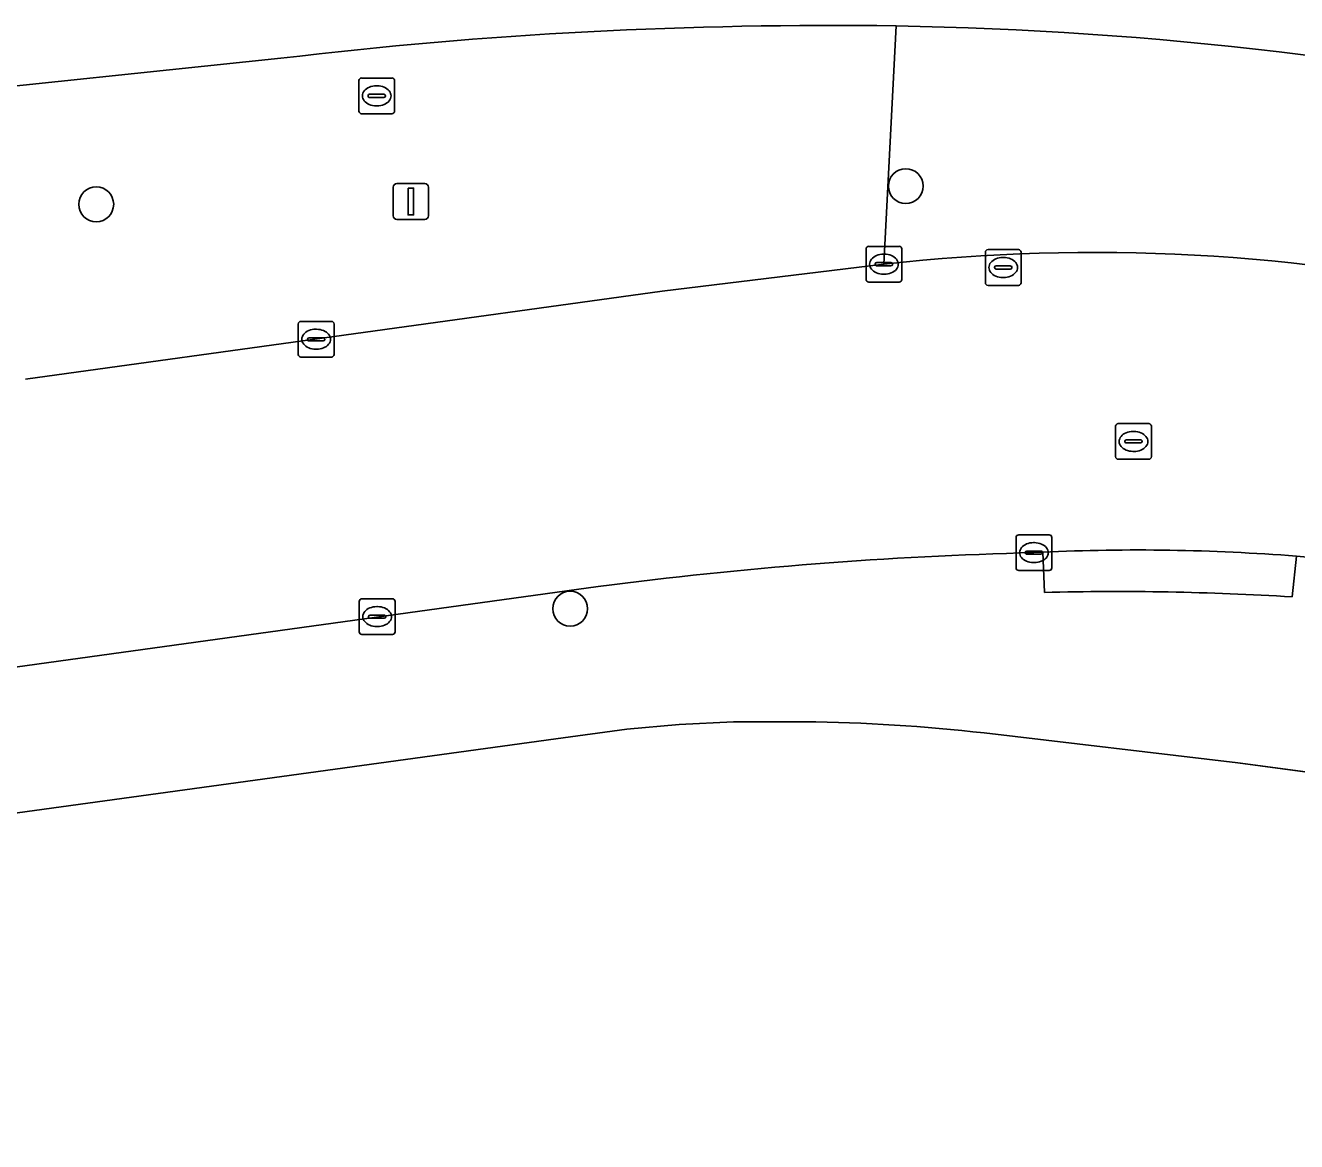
# Model space of a CAD drawing. Extents: x 157692 to 159674, y 381452 to 383291.
# Drawn here: x 157903.63 to 157939.25, y 382443.16 to 382474.43 of the extents above; entities that cross this region are included whole.
import ezdxf

# ---------------------------------------------------------------- set-up
doc = ezdxf.new("R2010")
doc.units = 0
for name, color, linetype in [('IMGEO_Boom', 7, 'Continuous'), ('IMGEO_Brandkraan', 7, 'Continuous'), ('IMGEO_Erf', 7, 'Continuous'), ('IMGEO_Hek', 7, 'Continuous'), ('IMGEO_Kolk', 7, 'Continuous'), ('IMGEO_Lichtmast', 7, 'Continuous'), ('IMGEO_Rijbaan_lokaal_gesloten', 7, 'Continuous'), ('IMGEO_Rioolput', 7, 'Continuous'), ('IMGEO_Voetpad_open', 7, 'Continuous')]:
    doc.layers.add(name, color=color, linetype=linetype)

msp = doc.modelspace()

# ---------------------------------------------------------------- linework, layer by layer
at = {"layer": 'IMGEO_Boom'}
for centre in [(157928.297, 382469.928), (157905.613, 382469.418), (157918.893, 382458.089)]:
    msp.add_circle(centre, 0.489, dxfattribs=at)
at = {"layer": 'IMGEO_Brandkraan'}
for p, q in [((157912.972, 382472.031), (157912.972, 382472.883)), ((157913.047, 382472.957), (157913.899, 382472.957)), ((157913.973, 382472.883), (157913.973, 382472.031)), ((157913.274, 382472.5), (157913.672, 382472.5)), ((157913.46, 382472.737), (157913.485, 382472.737)), ((157913.231, 382472.451), (157913.231, 382472.463)), ((157913.669, 382472.414), (157913.271, 382472.414)), ((157913.483, 382472.177), (157913.458, 382472.177)), ((157913.715, 382472.463), (157913.715, 382472.451)), ((157913.899, 382471.957), (157913.047, 382471.957))]:
    msp.add_line(p, q, dxfattribs=at)
for points in [[(157912.972, 382472.031), (157912.972, 382472.883)], [(157913.047, 382472.957), (157913.899, 382472.957)], [(157913.973, 382472.883), (157913.973, 382472.031)], [(157913.899, 382471.957), (157913.047, 382471.957)]]:
    msp.add_lwpolyline(points, dxfattribs=at)
for centre, radius, start, end in [((157913.049, 382472.881), 0.0765, 91.552, 178.448), ((157913.049, 382472.881), 0.0765, 91.552, 178.448), ((157913.897, 382472.881), 0.0765, 1.552, 88.448), ((157913.897, 382472.881), 0.0765, 1.552, 88.448), ((157913.271, 382472.46), 0.0403, 85.8775, 175.7526), ((157913.676, 382472.462), 0.0386, 1.7309, 96.639), ((157913.268, 382472.45), 0.0366, 178.938, 274.7102), ((157913.672, 382472.457), 0.043, 264.8664, 352.4533), ((157913.049, 382472.033), 0.0765, 181.552, 268.448), ((157913.049, 382472.033), 0.0765, 181.552, 268.448), ((157913.897, 382472.033), 0.0765, 271.552, 358.448), ((157913.897, 382472.033), 0.0765, 271.552, 358.448)]:
    msp.add_arc(centre, radius, start, end, dxfattribs=at)
for centre, major_axis, ratio, start_param, end_param in [((157913.459, 382472.457), (-0.387, 0.002), 0.722429, 4.712389, 7.853982), ((157913.484, 382472.457), (-0.39, 0.002), 0.717154, 1.570796, 4.712389)]:
    msp.add_ellipse(centre, major_axis=major_axis, ratio=ratio, start_param=start_param, end_param=end_param, dxfattribs=at)
at = {"layer": 'IMGEO_Erf'}
for points in [[(157890.101, 382471.348), (157910.786, 382473.51)], [(157925.465, 382454.921), (157923.47, 382454.916), (157921.945, 382454.848), (157920.478, 382454.718), (157918.487, 382454.441), (157892.734, 382450.907)], [(158231.062, 382393.167), (158174.077, 382405.088), (158165.943, 382406.783), (158165.916, 382406.638), (158098.35, 382420.696), (158088.43, 382422.76), (158085.574, 382423.354), (158078.129, 382424.902), (158077.572, 382425.007), (158065.161, 382427.595), (158058.992, 382428.951), (158054.275, 382429.938), (158012.465, 382438.532), (158001.009, 382441.027), (158000.787, 382441.076), (157988.842, 382443.59), (157986.736, 382444.021), (157974.409, 382446.576), (157973.889, 382446.684), (157943.373, 382452.995), (157937.598, 382453.771), (157930.489, 382454.61)]]:
    msp.add_lwpolyline(points, dxfattribs=at)
for centre, radius, start, end in [((157926.197, 382344.876), 129.554, 89.19083, 96.83195), ((157926.126, 382366.547), 107.886, 77.55556, 88.99051), ((157924.951, 382405.882), 49.041, 83.516, 89.3995)]:
    msp.add_arc(centre, radius, start, end, dxfattribs=at)
at = {"layer": 'IMGEO_Hek'}
msp.add_lwpolyline([(157890.101, 382471.348), (157910.786, 382473.51)], dxfattribs=at)
for centre, radius, start, end in [((157926.197, 382344.876), 129.554, 89.19083, 96.83195), ((157926.126, 382366.547), 107.886, 77.55556, 88.99051)]:
    msp.add_arc(centre, radius, start, end, dxfattribs=at)
at = {"layer": 'IMGEO_Kolk'}
for p, q in [((157927.259, 382468.241), (157928.111, 382468.241)), ((157927.184, 382467.315), (157927.184, 382468.167)), ((157927.672, 382468.021), (157927.697, 382468.021)), ((157928.185, 382468.167), (157928.185, 382467.315)), ((157927.443, 382467.735), (157927.443, 382467.747)), ((157927.881, 382467.698), (157927.483, 382467.698)), ((157927.486, 382467.784), (157927.884, 382467.784)), ((157927.927, 382467.747), (157927.927, 382467.735)), ((157928.111, 382467.241), (157927.259, 382467.241)), ((157927.695, 382467.461), (157927.67, 382467.461)), ((157911.35, 382466.139), (157912.202, 382466.139)), ((157911.275, 382465.213), (157911.275, 382466.065)), ((157911.763, 382465.919), (157911.788, 382465.919)), ((157912.276, 382466.065), (157912.276, 382465.213)), ((157911.534, 382465.633), (157911.534, 382465.645)), ((157911.972, 382465.596), (157911.574, 382465.596)), ((157911.577, 382465.682), (157911.975, 382465.682)), ((157912.018, 382465.645), (157912.018, 382465.633)), ((157912.202, 382465.139), (157911.35, 382465.139)), ((157911.786, 382465.359), (157911.761, 382465.359)), ((157931.387, 382459.234), (157931.387, 382460.086)), ((157931.462, 382460.16), (157932.314, 382460.16)), ((157932.388, 382460.086), (157932.388, 382459.234)), ((157931.689, 382459.703), (157932.087, 382459.703)), ((157931.875, 382459.94), (157931.9, 382459.94)), ((157931.646, 382459.654), (157931.646, 382459.666)), ((157932.084, 382459.617), (157931.686, 382459.617)), ((157931.898, 382459.38), (157931.873, 382459.38)), ((157932.13, 382459.666), (157932.13, 382459.654)), ((157932.314, 382459.16), (157931.462, 382459.16)), ((157912.984, 382457.442), (157912.984, 382458.294)), ((157913.059, 382458.368), (157913.911, 382458.368)), ((157913.985, 382458.294), (157913.985, 382457.442)), ((157913.286, 382457.911), (157913.684, 382457.911)), ((157913.472, 382458.148), (157913.497, 382458.148)), ((157913.243, 382457.862), (157913.243, 382457.874)), ((157913.681, 382457.825), (157913.283, 382457.825)), ((157913.495, 382457.588), (157913.47, 382457.588)), ((157913.727, 382457.874), (157913.727, 382457.862)), ((157913.911, 382457.368), (157913.059, 382457.368))]:
    msp.add_line(p, q, dxfattribs=at)
for points in [[(157927.259, 382468.241), (157928.111, 382468.241)], [(157927.184, 382467.315), (157927.184, 382468.167)], [(157928.185, 382468.167), (157928.185, 382467.315)], [(157928.111, 382467.241), (157927.259, 382467.241)], [(157911.35, 382466.139), (157912.202, 382466.139)], [(157911.275, 382465.213), (157911.275, 382466.065)], [(157912.276, 382466.065), (157912.276, 382465.213)], [(157912.202, 382465.139), (157911.35, 382465.139)], [(157931.387, 382459.234), (157931.387, 382460.086)], [(157931.462, 382460.16), (157932.314, 382460.16)], [(157932.388, 382460.086), (157932.388, 382459.234)], [(157932.314, 382459.16), (157931.462, 382459.16)], [(157912.984, 382457.442), (157912.984, 382458.294)], [(157913.059, 382458.368), (157913.911, 382458.368)], [(157913.985, 382458.294), (157913.985, 382457.442)], [(157913.911, 382457.368), (157913.059, 382457.368)]]:
    msp.add_lwpolyline(points, dxfattribs=at)
for centre, radius, start, end in [((157927.261, 382468.165), 0.0765, 91.552, 178.448), ((157927.261, 382468.165), 0.0765, 91.552, 178.448), ((157928.109, 382468.165), 0.0765, 1.552, 88.448), ((157928.109, 382468.165), 0.0765, 1.552, 88.448), ((157927.483, 382467.744), 0.0403, 85.8775, 175.7526), ((157927.48, 382467.734), 0.0366, 178.938, 274.7102), ((157927.884, 382467.741), 0.043, 264.8664, 352.4533), ((157927.888, 382467.746), 0.0386, 1.7309, 96.639), ((157927.261, 382467.317), 0.0765, 181.552, 268.448), ((157927.261, 382467.317), 0.0765, 181.552, 268.448), ((157928.109, 382467.317), 0.0765, 271.552, 358.448), ((157928.109, 382467.317), 0.0765, 271.552, 358.448), ((157911.352, 382466.063), 0.0765, 91.552, 178.448), ((157911.352, 382466.063), 0.0765, 91.552, 178.448), ((157912.2, 382466.063), 0.0765, 1.552, 88.448), ((157912.2, 382466.063), 0.0765, 1.552, 88.448), ((157911.574, 382465.642), 0.0403, 85.8775, 175.7526), ((157911.571, 382465.632), 0.0366, 178.938, 274.7102), ((157911.975, 382465.639), 0.043, 264.8664, 352.4533), ((157911.979, 382465.644), 0.0386, 1.7309, 96.639), ((157911.352, 382465.215), 0.0765, 181.552, 268.448), ((157911.352, 382465.215), 0.0765, 181.552, 268.448), ((157912.2, 382465.215), 0.0765, 271.552, 358.448), ((157912.2, 382465.215), 0.0765, 271.552, 358.448), ((157931.464, 382460.084), 0.0765, 91.552, 178.448), ((157931.464, 382460.084), 0.0765, 91.552, 178.448), ((157932.312, 382460.084), 0.0765, 1.552, 88.448), ((157932.312, 382460.084), 0.0765, 1.552, 88.448), ((157931.686, 382459.663), 0.0403, 85.8775, 175.7526), ((157932.091, 382459.665), 0.0386, 1.7309, 96.639), ((157931.683, 382459.653), 0.0366, 178.938, 274.7102), ((157932.087, 382459.66), 0.043, 264.8664, 352.4533), ((157931.464, 382459.236), 0.0765, 181.552, 268.448), ((157931.464, 382459.236), 0.0765, 181.552, 268.448), ((157932.312, 382459.236), 0.0765, 271.552, 358.448), ((157932.312, 382459.236), 0.0765, 271.552, 358.448), ((157913.061, 382458.292), 0.0765, 91.552, 178.448), ((157913.061, 382458.292), 0.0765, 91.552, 178.448), ((157913.909, 382458.292), 0.0765, 1.552, 88.448), ((157913.909, 382458.292), 0.0765, 1.552, 88.448), ((157913.283, 382457.871), 0.0403, 85.8775, 175.7526), ((157913.688, 382457.873), 0.0386, 1.7309, 96.639), ((157913.28, 382457.861), 0.0366, 178.938, 274.7102), ((157913.684, 382457.868), 0.043, 264.8664, 352.4533), ((157913.061, 382457.444), 0.0765, 181.552, 268.448), ((157913.061, 382457.444), 0.0765, 181.552, 268.448), ((157913.909, 382457.444), 0.0765, 271.552, 358.448), ((157913.909, 382457.444), 0.0765, 271.552, 358.448)]:
    msp.add_arc(centre, radius, start, end, dxfattribs=at)
for centre, major_axis, ratio, start_param, end_param in [((157927.671, 382467.741), (-0.387, 0.002), 0.722429, 4.712389, 7.853982), ((157927.696, 382467.741), (-0.39, 0.002), 0.717154, 1.570796, 4.712389), ((157911.762, 382465.639), (-0.387, 0.002), 0.722429, 4.712389, 7.853982), ((157911.787, 382465.639), (-0.39, 0.002), 0.717154, 1.570796, 4.712389), ((157931.874, 382459.66), (-0.387, 0.002), 0.722429, 4.712389, 7.853982), ((157931.899, 382459.66), (-0.39, 0.002), 0.717154, 1.570796, 4.712389), ((157913.471, 382457.868), (-0.387, 0.002), 0.722429, 4.712389, 7.853982), ((157913.496, 382457.868), (-0.39, 0.002), 0.717154, 1.570796, 4.712389)]:
    msp.add_ellipse(centre, major_axis=major_axis, ratio=ratio, start_param=start_param, end_param=end_param, dxfattribs=at)
at = {"layer": 'IMGEO_Lichtmast'}
for p, q in [((157913.933, 382469.097), (157913.933, 382469.897)), ((157913.933, 382469.897), (157913.933, 382469.097)), ((157914.033, 382469.997), (157914.823, 382469.997)), ((157914.823, 382469.997), (157914.033, 382469.997)), ((157914.923, 382469.897), (157914.923, 382469.097)), ((157914.923, 382469.097), (157914.923, 382469.897)), ((157914.823, 382468.997), (157914.033, 382468.997)), ((157914.033, 382468.997), (157914.823, 382468.997))]:
    msp.add_line(p, q, dxfattribs=at)
msp.add_lwpolyline([(157914.353, 382469.872), (157914.503, 382469.872), (157914.503, 382469.122), (157914.353, 382469.122), (157914.353, 382469.872)], dxfattribs=at)
for centre, start, end in [((157914.033, 382469.897), 90, 180), ((157914.033, 382469.897), 90, 180), ((157914.823, 382469.897), 0, 90), ((157914.823, 382469.897), 360, 90), ((157914.033, 382469.097), 180, 270), ((157914.033, 382469.097), 180, 270), ((157914.823, 382469.097), 270, 0), ((157914.823, 382469.097), 270, 0)]:
    msp.add_arc(centre, 0.1, start, end, dxfattribs=at)
at = {"layer": 'IMGEO_Rijbaan_lokaal_gesloten'}
for points in [[(157927.685, 382467.741), (157921.47, 382466.981), (157903.629, 382464.519)], [(157931.888, 382459.66), (157932.134, 382459.673)], [(157892.061, 382454.934), (157894.153, 382455.178), (157919.679, 382458.709)]]:
    msp.add_lwpolyline(points, dxfattribs=at)
for centre, radius, start, end in [((157933.551, 382415.922), 52.15, 77.3146, 96.4584), ((157934.794, 382402.694), 57.041, 85.5227, 92.6731), ((157934.764, 382343.89), 115.806, 91.42317, 97.48477), ((157936.184, 382424.461), 35.234, 76.9323, 85.012)]:
    msp.add_arc(centre, radius, start, end, dxfattribs=at)
at = {"layer": 'IMGEO_Rioolput'}
for p, q in [((157930.526, 382467.222), (157930.526, 382468.074)), ((157930.601, 382468.148), (157931.453, 382468.148)), ((157931.014, 382467.928), (157931.039, 382467.928)), ((157931.527, 382468.074), (157931.527, 382467.222)), ((157930.785, 382467.642), (157930.785, 382467.654)), ((157931.223, 382467.605), (157930.825, 382467.605)), ((157930.828, 382467.691), (157931.226, 382467.691)), ((157931.269, 382467.654), (157931.269, 382467.642)), ((157931.037, 382467.368), (157931.012, 382467.368)), ((157931.453, 382467.148), (157930.601, 382467.148)), ((157934.252, 382463.275), (157935.104, 382463.275)), ((157934.177, 382462.349), (157934.177, 382463.201)), ((157934.665, 382463.055), (157934.69, 382463.055)), ((157935.178, 382463.201), (157935.178, 382462.349)), ((157934.436, 382462.769), (157934.436, 382462.781)), ((157934.874, 382462.732), (157934.476, 382462.732)), ((157934.479, 382462.818), (157934.877, 382462.818)), ((157934.92, 382462.781), (157934.92, 382462.769)), ((157935.104, 382462.275), (157934.252, 382462.275)), ((157934.688, 382462.495), (157934.663, 382462.495))]:
    msp.add_line(p, q, dxfattribs=at)
for points in [[(157930.526, 382467.222), (157930.526, 382468.074)], [(157930.601, 382468.148), (157931.453, 382468.148)], [(157931.527, 382468.074), (157931.527, 382467.222)], [(157931.453, 382467.148), (157930.601, 382467.148)], [(157934.252, 382463.275), (157935.104, 382463.275)], [(157934.177, 382462.349), (157934.177, 382463.201)], [(157935.178, 382463.201), (157935.178, 382462.349)], [(157935.104, 382462.275), (157934.252, 382462.275)]]:
    msp.add_lwpolyline(points, dxfattribs=at)
for centre, radius, start, end in [((157930.603, 382468.072), 0.0765, 91.552, 178.448), ((157930.603, 382468.072), 0.0765, 91.552, 178.448), ((157931.451, 382468.072), 0.0765, 1.552, 88.448), ((157931.451, 382468.072), 0.0765, 1.552, 88.448), ((157930.825, 382467.651), 0.0403, 85.8775, 175.7526), ((157930.822, 382467.641), 0.0366, 178.938, 274.7102), ((157931.226, 382467.648), 0.043, 264.8664, 352.4533), ((157931.23, 382467.653), 0.0386, 1.7309, 96.639), ((157930.603, 382467.224), 0.0765, 181.552, 268.448), ((157930.603, 382467.224), 0.0765, 181.552, 268.448), ((157931.451, 382467.224), 0.0765, 271.552, 358.448), ((157931.451, 382467.224), 0.0765, 271.552, 358.448), ((157934.254, 382463.199), 0.0765, 91.552, 178.448), ((157934.254, 382463.199), 0.0765, 91.552, 178.448), ((157935.102, 382463.199), 0.0765, 1.552, 88.448), ((157935.102, 382463.199), 0.0765, 1.552, 88.448), ((157934.476, 382462.778), 0.0403, 85.8775, 175.7526), ((157934.473, 382462.768), 0.0366, 178.938, 274.7102), ((157934.877, 382462.775), 0.043, 264.8664, 352.4533), ((157934.881, 382462.78), 0.0386, 1.7309, 96.639), ((157934.254, 382462.351), 0.0765, 181.552, 268.448), ((157934.254, 382462.351), 0.0765, 181.552, 268.448), ((157935.102, 382462.351), 0.0765, 271.552, 358.448), ((157935.102, 382462.351), 0.0765, 271.552, 358.448)]:
    msp.add_arc(centre, radius, start, end, dxfattribs=at)
for centre, major_axis, ratio, start_param, end_param in [((157931.013, 382467.648), (-0.387, 0.002), 0.722429, 4.712389, 7.853982), ((157931.038, 382467.648), (-0.39, 0.002), 0.717154, 1.570796, 4.712389), ((157934.664, 382462.775), (-0.387, 0.002), 0.722429, 4.712389, 7.853982), ((157934.689, 382462.775), (-0.39, 0.002), 0.717154, 1.570796, 4.712389)]:
    msp.add_ellipse(centre, major_axis=major_axis, ratio=ratio, start_param=start_param, end_param=end_param, dxfattribs=at)
at = {"layer": 'IMGEO_Voetpad_open'}
for points in [[(157903.629, 382464.519), (157921.47, 382466.981), (157927.685, 382467.741), (157928.027, 382474.417)], [(157928.027, 382474.417), (157927.685, 382467.741)], [(157910.786, 382473.51), (157890.101, 382471.348)], [(157932.183, 382458.546), (157932.134, 382459.673), (157931.888, 382459.66)], [(157932.134, 382459.673), (157932.183, 382458.546)], [(157939.247, 382459.561), (157939.121, 382458.423)], [(157939.121, 382458.423), (157939.247, 382459.561)], [(157919.679, 382458.709), (157894.153, 382455.178), (157892.061, 382454.934), (157890.711, 382454.537)], [(157930.489, 382454.61), (157937.598, 382453.771), (157943.373, 382452.995), (157973.889, 382446.684), (157974.472, 382449.5), (157950.902, 382454.379), (157951.576, 382457.292), (157944.15, 382458.782)], [(157885.658, 382450.463), (157892.734, 382450.907), (157918.487, 382454.441), (157920.478, 382454.718), (157921.945, 382454.848), (157923.47, 382454.916), (157925.465, 382454.921)]]:
    msp.add_lwpolyline(points, dxfattribs=at)
for centre, radius, start, end in [((157926.197, 382344.876), 129.554, 89.19083, 96.83195), ((157926.126, 382366.547), 107.886, 77.55556, 88.99051), ((157933.551, 382415.922), 52.15, 77.3146, 96.4584), ((157934.794, 382402.694), 57.041, 85.5227, 92.6731), ((157934.764, 382343.89), 115.806, 91.42317, 97.48477), ((157936.184, 382424.461), 35.234, 76.9323, 85.012), ((157934.201, 382376.652), 81.919, 86.55695, 91.41173), ((157934.201, 382376.652), 81.919, 86.55695, 91.41173), ((157924.951, 382405.882), 49.041, 83.516, 89.3995)]:
    msp.add_arc(centre, radius, start, end, dxfattribs=at)

doc.saveas('drawing.dxf')
